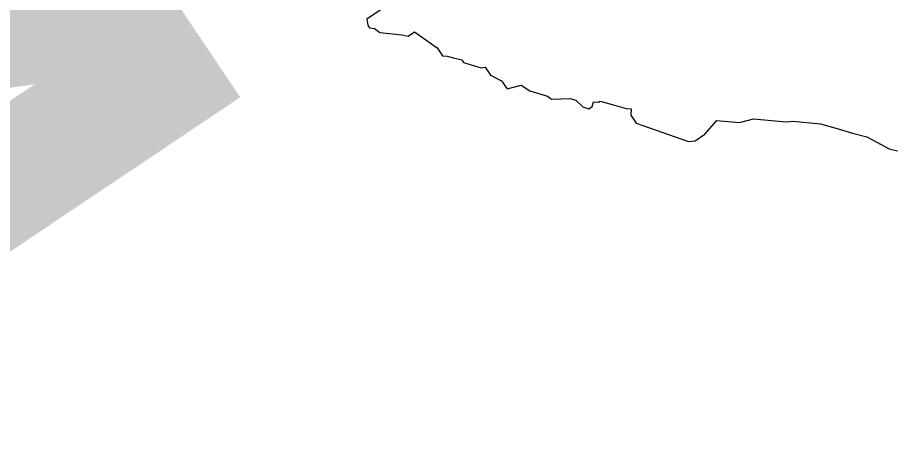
# Model space of a CAD drawing. Extents: x 1581789 to 1622364, y 1043167 to 1103486.
# Drawn here: x 1607702.429 to 1607707.082, y 1091313.528 to 1091315.868 of the extents above; entities that cross this region are included whole.
import ezdxf

# ---------------------------------------------------------------- set-up
doc = ezdxf.new("R2010")
doc.units = 0
doc.layers.add('RD_PD_PatLn2', color=7, linetype='Continuous')

msp = doc.modelspace()

# ---------------------------------------------------------------- linework, layer by layer
at = {"layer": 'RD_PD_PatLn2'}
for p, q in [((1607704.2849, 1091315.859), (1607704.289, 1091315.8272)), ((1607704.289, 1091315.8272), (1607704.2986, 1091315.8128)), ((1607704.2986, 1091315.8128), (1607704.3253, 1091315.8102)), ((1607704.3253, 1091315.8102), (1607704.3528, 1091315.7878)), ((1607704.3528, 1091315.7878), (1607704.4724, 1091315.7765)), ((1607704.5044, 1091315.7683), (1607704.5381, 1091315.7909)), ((1607704.5381, 1091315.7909), (1607704.6571, 1091315.707)), ((1607704.4724, 1091315.7765), (1607704.5044, 1091315.7683)), ((1607704.6571, 1091315.707), (1607704.6855, 1091315.6646)), ((1607704.6855, 1091315.6646), (1607704.7113, 1091315.6627)), ((1607704.7113, 1091315.6627), (1607704.7442, 1091315.6538)), ((1607704.7442, 1091315.6538), (1607704.789, 1091315.6426)), ((1607704.789, 1091315.6426), (1607704.7987, 1091315.6282)), ((1607704.7987, 1091315.6282), (1607704.8917, 1091315.6003)), ((1607704.8917, 1091315.6003), (1607704.9133, 1091315.6039)), ((1607704.9133, 1091315.6039), (1607704.9416, 1091315.5619)), ((1607704.9416, 1091315.5619), (1607705.0005, 1091315.5308)), ((1607705.0005, 1091315.5308), (1607705.0292, 1091315.4882)), ((1607705.0292, 1091315.4882), (1607705.1046, 1091315.5079)), ((1607705.1046, 1091315.5079), (1607705.1498, 1091315.4776)), ((1607705.1498, 1091315.4776), (1607705.2444, 1091315.4492)), ((1607705.2444, 1091315.4492), (1607705.2661, 1091315.4336)), ((1607705.2661, 1091315.4336), (1607705.364, 1091315.4379)), ((1607705.364, 1091315.4379), (1607705.3947, 1091315.428)), ((1607705.3947, 1091315.428), (1607705.4325, 1091315.392)), ((1607705.4811, 1091315.3944), (1607705.4887, 1091315.4201)), ((1607705.4887, 1091315.4201), (1607705.5151, 1091315.4173)), ((1607705.5151, 1091315.4173), (1607705.5237, 1091315.4231)), ((1607705.5237, 1091315.4231), (1607705.5868, 1091315.4044)), ((1607705.4325, 1091315.392), (1607705.4631, 1091315.3824)), ((1607705.4631, 1091315.3824), (1607705.4811, 1091315.3944)), ((1607705.5868, 1091315.4044), (1607705.6628, 1091315.3839)), ((1607705.6628, 1091315.3839), (1607705.6888, 1091315.3821)), ((1607705.6888, 1091315.3821), (1607705.6862, 1091315.349)), ((1607705.6862, 1091315.349), (1607705.715, 1091315.3061)), ((1607706.0798, 1091315.2471), (1607706.1439, 1091315.3202)), ((1607706.1439, 1091315.3202), (1607706.264, 1091315.3093)), ((1607706.264, 1091315.3093), (1607706.3382, 1091315.3286)), ((1607706.3382, 1091315.3286), (1607706.5116, 1091315.3125)), ((1607706.5116, 1091315.3125), (1607706.5478, 1091315.3159)), ((1607706.5478, 1091315.3159), (1607706.6942, 1091315.3018)), ((1607705.715, 1091315.3061), (1607705.9935, 1091315.2093)), ((1607706.6942, 1091315.3018), (1607706.7705, 1091315.2819)), ((1607706.7705, 1091315.2819), (1607706.8644, 1091315.2534)), ((1607706.0283, 1091315.2125), (1607706.0798, 1091315.2471)), ((1607706.8644, 1091315.2534), (1607706.9404, 1091315.2334)), ((1607706.9404, 1091315.2334), (1607707.0173, 1091315.193)), ((1607705.9935, 1091315.2093), (1607706.0283, 1091315.2125)), ((1607707.0173, 1091315.193), (1607707.0583, 1091315.1696)), ((1607707.0583, 1091315.1696), (1607707.1031, 1091315.1591))]:
    msp.add_line(p, q, dxfattribs=at)
msp.add_lwpolyline([(1607705.3067, 1091316.5311), (1607705.3554, 1091316.5016), (1607705.3811, 1091316.4502), (1607705.3224, 1091316.4742), (1607705.2546, 1091316.4801), (1607705.3042, 1091316.4512), (1607705.3285, 1091316.4161), (1607705.3323, 1091316.3733), (1607705.2478, 1091316.4149), (1607705.1988, 1091316.4234), (1607705.1519, 1091316.4172), (1607705.2165, 1091316.3803), (1607705.2411, 1091316.3531), (1607705.2449, 1091316.3146), (1607705.1729, 1091316.3458), (1607705.0981, 1091316.3449), (1607704.9525, 1091316.2974), (1607704.7828, 1091316.192), (1607704.6154, 1091316.0832), (1607704.2849, 1091315.859)], dxfattribs=at)

# ---------------------------------------------------------------- texts
msp.add_text('4', height=6, rotation=303.867, dxfattribs=at).set_placement((1607696.7064, 1091314.9659))

doc.saveas('drawing.dxf')
